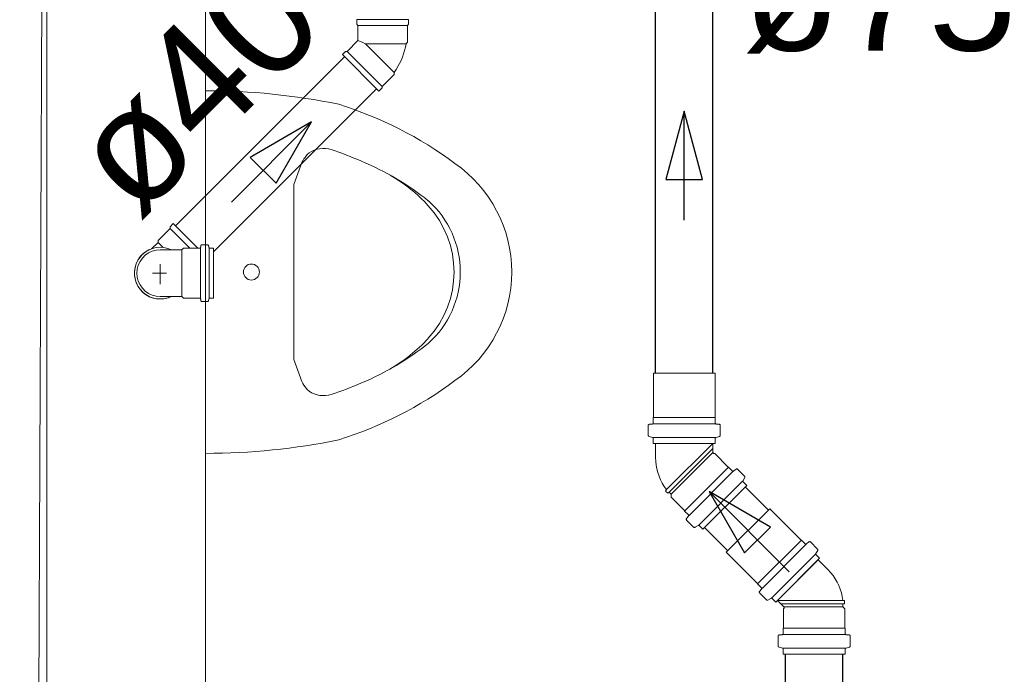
# Model space of a CAD drawing. Header units: millimetres. Extents: x 567 to 934, y -1 to 364.
# Tile 261 of 656: x 624.69 to 626.43, y 233.58 to 234.74. Entities that reach past the tile are written whole.
import ezdxf

# ---------------------------------------------------------------- set-up
doc = ezdxf.new("R2010")
doc.units = ezdxf.units.MM
doc.header["$MEASUREMENT"] = 0
doc.linetypes.add('NULL', pattern=[0])
doc.layers.add('ARQ FINA', color=8, linetype='Continuous')
for name, color, linetype, lineweight in [('CV-Condutos', 14, 'Continuous', 25), ('CV-Sentido conduto', 14, 'Continuous', 30), ('Simbolos', 14, 'Continuous', 20), ('Simbolos_int', 14, 'Continuous', 15), ('TQ-Condutos', 14, 'Continuous', 25), ('TQ-Sentido conduto', 14, 'Continuous', 30), ('TQ-Textos conduto', 7, 'Continuous', 9)]:
    doc.layers.add(name, color=color, linetype=linetype, lineweight=lineweight)
doc.styles.add('Arial', font='arial.ttf')

msp = doc.modelspace()

# ---------------------------------------------------------------- linework, layer by layer
at = {"layer": 'ARQ FINA', "lineweight": 5}
for p, q in [((624.7401, 236.885), (624.6914, 226.1103)), ((624.7394, 225.8308), (624.7394, 236.885)), ((625.0194, 233.5348), (625.0194, 235.0448)), ((625.1866, 234.4775), (625.1752, 234.4455)), ((625.1752, 234.4455), (625.1751, 234.1364)), ((625.1866, 234.104), (625.1751, 234.1364))]:
    msp.add_line(p, q, dxfattribs=at)
msp.add_circle((625.1002, 234.2908), 0.0141, dxfattribs=at)
for centre, radius, start, end in [((625.0192, 233.4432), 1.1676, 78.3887, 89.9899), ((625.0518, 233.9362), 0.6814, 53.2841, 72.7159), ((625.2281, 234.4607), 0.0482, 74.215, 122.8288), ((624.9359, 233.6348), 0.9241, 67.1755, 70.7093), ((625.2404, 234.4594), 0.0567, 132.5851, 161.4149), ((625.1003, 234.0253), 0.5004, 51.3554, 67.1755), ((625.3261, 234.2908), 0.2334, 304.7713, 55.2287), ((625.2028, 234.2158), 0.2842, 42.5024, 59.9006), ((625.2846, 234.2908), 0.1732, 317.4976, 42.5024), ((625.3003, 234.2908), 0.1685, 311.8999, 48.1001), ((625.2035, 234.3651), 0.2833, 299.8172, 317.4976), ((625.1003, 234.5562), 0.5004, 292.8245, 308.6446), ((625.2404, 234.1221), 0.0567, 198.5851, 227.4149), ((624.9359, 234.9467), 0.9241, 289.2907, 292.8245), ((625.0518, 234.6453), 0.6814, 287.2841, 306.7159), ((625.2281, 234.1208), 0.0482, 237.1712, 285.785), ((625.0192, 235.1383), 1.1676, 270.0101, 281.6113)]:
    msp.add_arc(centre, radius, start, end, dxfattribs=at)
at = {"layer": 'CV-Condutos'}
for p, q in [((625.8132, 234.1123), (625.8132, 234.9343)), ((625.9146, 234.1123), (625.9146, 234.9343)), ((626.0123, 233.8704), (625.9713, 233.9114)), ((625.9406, 233.7987), (625.8996, 233.8397)), ((626.0425, 233.0117), (626.0425, 233.6166)), ((626.1439, 233.0117), (626.1439, 233.6166))]:
    msp.add_line(p, q, dxfattribs=at)
at = {"layer": 'CV-Sentido conduto'}
for p, q in [((625.8639, 234.5747), (625.8316, 234.4539)), ((625.8963, 234.4539), (625.8639, 234.5747)), ((625.8316, 234.4539), (625.8963, 234.4539)), ((625.9079, 233.9032), (625.9704, 233.7949)), ((626.0161, 233.8407), (625.9079, 233.9032)), ((625.9704, 233.7949), (626.0161, 233.8407))]:
    msp.add_line(p, q, dxfattribs=at)
for points in [[(625.8639, 234.3822), (625.8639, 234.5747)], [(626.0493, 233.7617), (625.9079, 233.9032)]]:
    msp.add_lwpolyline(points, dxfattribs=at)
at = {"layer": 'Simbolos'}
for p, q in [((625.2862, 234.7362), (625.3774, 234.7362)), ((625.2862, 234.7362), (625.2862, 234.7282)), ((625.3774, 234.7362), (625.3774, 234.7282)), ((625.2862, 234.7282), (625.2882, 234.7261)), ((625.2882, 234.7261), (625.2882, 234.6992)), ((625.3774, 234.7282), (625.3754, 234.7261)), ((625.3754, 234.7261), (625.3754, 234.6962)), ((625.2692, 234.6802), (625.2882, 234.6992)), ((625.3754, 234.6962), (625.373, 234.6938)), ((625.2607, 234.6745), (625.2663, 234.6802)), ((625.2663, 234.6802), (625.2692, 234.6802)), ((625.2607, 234.6745), (625.3252, 234.61)), ((625.352, 234.6397), (625.352, 234.6431)), ((625.3308, 234.6185), (625.352, 234.6397)), ((625.3252, 234.61), (625.3308, 234.6157)), ((625.3308, 234.6157), (625.3308, 234.6185)), ((624.9567, 234.3677), (624.9355, 234.3465)), ((624.9623, 234.3762), (624.9567, 234.3705)), ((624.9567, 234.3705), (624.9567, 234.3677)), ((624.9623, 234.3762), (625.0056, 234.3329)), ((624.9241, 234.3317), (624.9355, 234.343)), ((624.9355, 234.3465), (624.9355, 234.343)), ((624.9394, 234.33), (624.959, 234.33)), ((624.959, 234.33), (624.9775, 234.33)), ((624.9804, 234.3329), (624.9775, 234.33)), ((625.0088, 234.3329), (624.9804, 234.3329)), ((625.011, 234.3371), (625.0108, 234.3347)), ((625.0225, 234.3389), (625.013, 234.3389)), ((625.0245, 234.3374), (625.0253, 234.3344)), ((625.0334, 234.3329), (625.0272, 234.3329)), ((625.0334, 234.3329), (625.0334, 234.2447)), ((624.9394, 234.2476), (624.959, 234.2476)), ((624.959, 234.2476), (624.9775, 234.2476)), ((624.9804, 234.2447), (624.9775, 234.2476)), ((625.0088, 234.2447), (624.9804, 234.2447)), ((625.0245, 234.2402), (625.0253, 234.2432)), ((625.0334, 234.2447), (625.0272, 234.2447)), ((625.011, 234.2405), (625.0108, 234.2429)), ((625.0225, 234.2387), (625.013, 234.2387)), ((625.8096, 234.0342), (625.8096, 234.1123)), ((625.9182, 234.0342), (625.9182, 234.1123)), ((625.8003, 234.0025), (625.8003, 234.02)), ((625.8021, 234.022), (625.8074, 234.0224)), ((625.8092, 234.0338), (625.8096, 234.0342)), ((625.8092, 234.0244), (625.8092, 234.0338)), ((625.9186, 234.0338), (625.9182, 234.0342)), ((625.9186, 234.0244), (625.9186, 234.0338)), ((625.9257, 234.022), (625.9204, 234.0224)), ((625.9275, 234.0025), (625.9275, 234.02)), ((625.8018, 234.0005), (625.8077, 233.9989)), ((625.926, 234.0005), (625.9201, 233.9989)), ((625.8092, 233.9883), (625.8092, 233.997)), ((625.9186, 233.9883), (625.8092, 233.9883)), ((625.8132, 233.9634), (625.8132, 233.9883)), ((625.9146, 233.9722), (625.9146, 233.9883)), ((625.9186, 233.9883), (625.9186, 233.997)), ((625.9177, 233.9702), (625.9166, 233.9702)), ((625.9414, 233.9464), (625.9177, 233.9702)), ((625.942, 233.9464), (625.9414, 233.9464)), ((625.9486, 233.9398), (625.942, 233.9464)), ((625.9553, 233.943), (625.9513, 233.9397)), ((625.9704, 233.9305), (625.958, 233.9429)), ((625.8968, 233.8369), (625.9742, 233.9142)), ((625.9708, 233.9281), (625.9677, 233.9228)), ((625.9742, 233.9142), (625.968, 233.9204)), ((625.8327, 233.9067), (625.8307, 233.9043)), ((625.8349, 233.9002), (625.8307, 233.9043)), ((625.8372, 233.9021), (625.8349, 233.9002)), ((625.8409, 233.8985), (625.8372, 233.9021)), ((625.8409, 233.8934), (625.8409, 233.8985)), ((625.8646, 233.8696), (625.8409, 233.8934)), ((625.8646, 233.869), (625.8646, 233.8696)), ((625.8712, 233.8624), (625.8646, 233.869)), ((626.0701, 233.8178), (626.0148, 233.873)), ((625.868, 233.8557), (625.8714, 233.8597)), ((625.8805, 233.8406), (625.8681, 233.853)), ((625.8829, 233.8403), (625.8882, 233.8433)), ((625.8968, 233.8369), (625.8906, 233.843)), ((626.0706, 233.8178), (626.0701, 233.8178)), ((626.0772, 233.8111), (626.0706, 233.8178)), ((626.084, 233.8144), (626.0799, 233.811)), ((626.0991, 233.8019), (626.0867, 233.8143)), ((625.9933, 233.741), (625.938, 233.7962)), ((626.0994, 233.7995), (626.0963, 233.7942)), ((626.1028, 233.7856), (626.0966, 233.7917)), ((626.1028, 233.7856), (626.0254, 233.7082)), ((626.1176, 233.7651), (626.1, 233.7828)), ((625.9933, 233.7404), (625.9933, 233.741)), ((625.9999, 233.7338), (625.9933, 233.7404)), ((625.9966, 233.727), (626, 233.7311)), ((626.0091, 233.712), (625.9967, 233.7243)), ((626.0115, 233.7116), (626.0169, 233.7147)), ((626.0254, 233.7082), (626.0193, 233.7144)), ((626.0397, 233.6996), (626.0283, 233.7111)), ((626.1439, 233.7113), (626.1469, 233.711)), ((626.1439, 233.7049), (626.1469, 233.7051)), ((626.1439, 233.6997), (626.1439, 233.7049)), ((626.1469, 233.7051), (626.1469, 233.711)), ((626.0389, 233.6961), (626.0397, 233.6968)), ((626.0389, 233.6625), (626.0389, 233.6961)), ((626.1475, 233.6961), (626.1439, 233.6997)), ((626.1475, 233.6625), (626.1475, 233.6961)), ((626.0385, 233.6621), (626.0389, 233.6625)), ((626.0385, 233.6527), (626.0385, 233.6621)), ((626.1479, 233.6621), (626.1475, 233.6625)), ((626.1479, 233.6527), (626.1479, 233.6621)), ((626.0296, 233.6307), (626.0296, 233.6483)), ((626.0315, 233.6503), (626.0367, 233.6507)), ((626.155, 233.6503), (626.1498, 233.6507)), ((626.1568, 233.6307), (626.1568, 233.6483)), ((626.0311, 233.6288), (626.0371, 233.6272)), ((626.0385, 233.6166), (626.0385, 233.6253)), ((626.1479, 233.6166), (626.1479, 233.6253)), ((626.1554, 233.6288), (626.1494, 233.6272)), ((626.1479, 233.6166), (626.0385, 233.6166))]:
    msp.add_line(p, q, dxfattribs=at)
for points in [[(625.352, 234.6431), (625.3555, 234.6482), (625.3587, 234.6534), (625.3617, 234.6588), (625.3643, 234.6644), (625.3667, 234.67), (625.3687, 234.6758), (625.3705, 234.6817), (625.3719, 234.6877), (625.373, 234.6938)], [(625.0088, 234.3329), (625.0091, 234.3329), (625.0095, 234.333), (625.0098, 234.3331), (625.01, 234.3333), (625.0103, 234.3335), (625.0105, 234.3338), (625.0106, 234.3341), (625.0107, 234.3344), (625.0108, 234.3347)], [(625.013, 234.3389), (625.0127, 234.3389), (625.0123, 234.3388), (625.012, 234.3386), (625.0118, 234.3385), (625.0115, 234.3382), (625.0113, 234.338), (625.0112, 234.3377), (625.011, 234.3374), (625.011, 234.3371)], [(625.0245, 234.3374), (625.0244, 234.3377), (625.0242, 234.3379), (625.0241, 234.3382), (625.0239, 234.3384), (625.0236, 234.3385), (625.0234, 234.3387), (625.0231, 234.3388), (625.0228, 234.3389), (625.0225, 234.3389)], [(625.0253, 234.3344), (625.0254, 234.3341), (625.0255, 234.3338), (625.0257, 234.3336), (625.0259, 234.3334), (625.0261, 234.3332), (625.0264, 234.3331), (625.0267, 234.333), (625.0269, 234.3329), (625.0272, 234.3329)], [(624.9394, 234.33), (624.9323, 234.3293), (624.9253, 234.3275), (624.9188, 234.3244), (624.913, 234.3203), (624.9079, 234.3152), (624.9038, 234.3094), (624.9007, 234.3029), (624.8989, 234.2959), (624.8983, 234.2888), (624.8989, 234.2816), (624.9007, 234.2747), (624.9038, 234.2682), (624.9079, 234.2623), (624.913, 234.2572), (624.9188, 234.2531), (624.9253, 234.2501), (624.9323, 234.2482), (624.9394, 234.2476)], [(625.0108, 234.2429), (625.0107, 234.2432), (625.0106, 234.2435), (625.0105, 234.2438), (625.0103, 234.244), (625.01, 234.2443), (625.0098, 234.2444), (625.0095, 234.2446), (625.0091, 234.2446), (625.0088, 234.2447)], [(625.0272, 234.2447), (625.0269, 234.2447), (625.0267, 234.2446), (625.0264, 234.2445), (625.0261, 234.2443), (625.0259, 234.2442), (625.0257, 234.244), (625.0255, 234.2437), (625.0254, 234.2435), (625.0253, 234.2432)], [(625.011, 234.2405), (625.011, 234.2402), (625.0112, 234.2399), (625.0113, 234.2396), (625.0115, 234.2393), (625.0118, 234.2391), (625.012, 234.2389), (625.0123, 234.2388), (625.0127, 234.2387), (625.013, 234.2387)], [(625.0225, 234.2387), (625.0228, 234.2387), (625.0231, 234.2388), (625.0234, 234.2389), (625.0236, 234.239), (625.0239, 234.2392), (625.0241, 234.2394), (625.0242, 234.2396), (625.0244, 234.2399), (625.0245, 234.2402)], [(625.8021, 234.022), (625.8018, 234.0219), (625.8015, 234.0218), (625.8012, 234.0217), (625.801, 234.0215), (625.8007, 234.0212), (625.8006, 234.0209), (625.8004, 234.0206), (625.8003, 234.0203), (625.8003, 234.02)], [(625.8074, 234.0225), (625.8077, 234.0225), (625.808, 234.0226), (625.8083, 234.0228), (625.8086, 234.023), (625.8088, 234.0232), (625.809, 234.0235), (625.8091, 234.0238), (625.8092, 234.0241), (625.8092, 234.0244)], [(625.9186, 234.0244), (625.9186, 234.0241), (625.9187, 234.0238), (625.9189, 234.0235), (625.919, 234.0232), (625.9193, 234.023), (625.9195, 234.0228), (625.9198, 234.0226), (625.9201, 234.0225), (625.9204, 234.0225)], [(625.9275, 234.02), (625.9275, 234.0203), (625.9274, 234.0206), (625.9273, 234.0209), (625.9271, 234.0212), (625.9269, 234.0215), (625.9266, 234.0217), (625.9263, 234.0218), (625.926, 234.0219), (625.9257, 234.022)], [(625.8003, 234.0025), (625.8003, 234.0022), (625.8004, 234.0019), (625.8005, 234.0016), (625.8006, 234.0014), (625.8008, 234.0011), (625.801, 234.0009), (625.8013, 234.0008), (625.8015, 234.0006), (625.8018, 234.0005)], [(625.926, 234.0005), (625.9263, 234.0006), (625.9266, 234.0008), (625.9268, 234.0009), (625.927, 234.0011), (625.9272, 234.0014), (625.9273, 234.0016), (625.9274, 234.0019), (625.9275, 234.0022), (625.9275, 234.0025)], [(625.8092, 233.997), (625.8092, 233.9973), (625.8091, 233.9976), (625.809, 233.9978), (625.8089, 233.9981), (625.8087, 233.9983), (625.8085, 233.9985), (625.8083, 233.9987), (625.808, 233.9988), (625.8077, 233.9989)], [(625.9201, 233.9989), (625.9198, 233.9988), (625.9196, 233.9987), (625.9193, 233.9985), (625.9191, 233.9983), (625.9189, 233.9981), (625.9188, 233.9978), (625.9187, 233.9976), (625.9186, 233.9973), (625.9186, 233.997)], [(625.9146, 233.9722), (625.9146, 233.972), (625.9147, 233.9718), (625.9147, 233.9716), (625.9147, 233.9715), (625.9148, 233.9713), (625.9149, 233.9712), (625.915, 233.971), (625.9151, 233.9709), (625.9152, 233.9707), (625.9153, 233.9706), (625.9155, 233.9705), (625.9156, 233.9704), (625.9158, 233.9703), (625.9159, 233.9703), (625.9161, 233.9702), (625.9163, 233.9702), (625.9165, 233.9702), (625.9166, 233.9702)], [(625.8132, 233.9634), (625.8135, 233.9566), (625.8143, 233.9499), (625.8155, 233.9432), (625.8173, 233.9367), (625.8195, 233.9303), (625.8221, 233.924), (625.8252, 233.918), (625.8287, 233.9122), (625.8327, 233.9067)], [(625.9486, 233.9398), (625.9489, 233.9396), (625.9491, 233.9394), (625.9494, 233.9393), (625.9498, 233.9392), (625.9501, 233.9392), (625.9504, 233.9392), (625.9507, 233.9393), (625.951, 233.9395), (625.9513, 233.9397)], [(625.958, 233.9429), (625.9578, 233.9431), (625.9575, 233.9433), (625.9572, 233.9434), (625.9569, 233.9435), (625.9566, 233.9435), (625.9562, 233.9435), (625.9559, 233.9434), (625.9556, 233.9432), (625.9553, 233.943)], [(625.9708, 233.9281), (625.9709, 233.9284), (625.971, 233.9287), (625.971, 233.9289), (625.971, 233.9292), (625.971, 233.9295), (625.9709, 233.9298), (625.9708, 233.9301), (625.9706, 233.9303), (625.9704, 233.9305)], [(625.9677, 233.9228), (625.9676, 233.9225), (625.9675, 233.9223), (625.9674, 233.922), (625.9674, 233.9217), (625.9675, 233.9214), (625.9675, 233.9211), (625.9677, 233.9208), (625.9678, 233.9206), (625.968, 233.9204)], [(625.8714, 233.8597), (625.8716, 233.86), (625.8717, 233.8603), (625.8718, 233.8606), (625.8718, 233.8609), (625.8718, 233.8613), (625.8717, 233.8616), (625.8716, 233.8619), (625.8715, 233.8622), (625.8712, 233.8624)], [(625.868, 233.8557), (625.8678, 233.8554), (625.8677, 233.8551), (625.8676, 233.8548), (625.8675, 233.8545), (625.8675, 233.8541), (625.8676, 233.8538), (625.8677, 233.8535), (625.8679, 233.8532), (625.8681, 233.853)], [(625.8906, 233.843), (625.8904, 233.8432), (625.8902, 233.8434), (625.8899, 233.8435), (625.8896, 233.8436), (625.8894, 233.8436), (625.8891, 233.8436), (625.8888, 233.8436), (625.8885, 233.8435), (625.8882, 233.8433)], [(625.8805, 233.8406), (625.8807, 233.8404), (625.881, 233.8402), (625.8812, 233.8401), (625.8815, 233.84), (625.8818, 233.84), (625.8821, 233.84), (625.8824, 233.8401), (625.8826, 233.8401), (625.8829, 233.8403)], [(626.0772, 233.8111), (626.0775, 233.8109), (626.0778, 233.8108), (626.0781, 233.8106), (626.0784, 233.8106), (626.0787, 233.8106), (626.0791, 233.8106), (626.0794, 233.8107), (626.0797, 233.8108), (626.0799, 233.811)], [(626.0867, 233.8143), (626.0864, 233.8145), (626.0861, 233.8147), (626.0858, 233.8148), (626.0855, 233.8149), (626.0852, 233.8149), (626.0849, 233.8148), (626.0845, 233.8147), (626.0843, 233.8146), (626.084, 233.8144)], [(626.0963, 233.7942), (626.0962, 233.7939), (626.0961, 233.7936), (626.0961, 233.7933), (626.0961, 233.793), (626.0961, 233.7928), (626.0962, 233.7925), (626.0963, 233.7922), (626.0964, 233.792), (626.0966, 233.7917)], [(626.0994, 233.7995), (626.0995, 233.7997), (626.0996, 233.8), (626.0996, 233.8003), (626.0997, 233.8006), (626.0996, 233.8009), (626.0995, 233.8012), (626.0994, 233.8014), (626.0993, 233.8017), (626.0991, 233.8019)], [(626.1439, 233.7113), (626.1428, 233.718), (626.1412, 233.7246), (626.1391, 233.731), (626.1366, 233.7373), (626.1336, 233.7434), (626.1302, 233.7492), (626.1264, 233.7549), (626.1222, 233.7602), (626.1176, 233.7652)], [(625.9966, 233.727), (625.9964, 233.7268), (625.9963, 233.7265), (625.9962, 233.7262), (625.9962, 233.7258), (625.9962, 233.7255), (625.9962, 233.7252), (625.9964, 233.7249), (625.9965, 233.7246), (625.9967, 233.7243)], [(626, 233.7311), (626.0002, 233.7314), (626.0003, 233.7317), (626.0004, 233.732), (626.0005, 233.7323), (626.0004, 233.7326), (626.0004, 233.733), (626.0003, 233.7333), (626.0001, 233.7335), (625.9999, 233.7338)], [(626.0091, 233.712), (626.0093, 233.7118), (626.0096, 233.7116), (626.0099, 233.7115), (626.0101, 233.7114), (626.0104, 233.7114), (626.0107, 233.7114), (626.011, 233.7114), (626.0113, 233.7115), (626.0115, 233.7116)], [(626.0193, 233.7144), (626.0191, 233.7146), (626.0188, 233.7147), (626.0186, 233.7149), (626.0183, 233.7149), (626.018, 233.715), (626.0177, 233.715), (626.0174, 233.7149), (626.0171, 233.7148), (626.0169, 233.7147)], [(626.0397, 233.6968), (626.0399, 233.6971), (626.0401, 233.6974), (626.0402, 233.6977), (626.0403, 233.6981), (626.0403, 233.6984), (626.0402, 233.6987), (626.0401, 233.6991), (626.0399, 233.6994), (626.0397, 233.6996)], [(626.0367, 233.6507), (626.037, 233.6508), (626.0374, 233.6509), (626.0376, 233.6511), (626.0379, 233.6513), (626.0381, 233.6515), (626.0383, 233.6518), (626.0384, 233.6521), (626.0385, 233.6524), (626.0385, 233.6527)], [(626.1479, 233.6527), (626.148, 233.6524), (626.1481, 233.6521), (626.1482, 233.6518), (626.1484, 233.6515), (626.1486, 233.6513), (626.1488, 233.6511), (626.1491, 233.6509), (626.1494, 233.6508), (626.1498, 233.6507)], [(626.0315, 233.6503), (626.0311, 233.6502), (626.0308, 233.6501), (626.0305, 233.6499), (626.0303, 233.6497), (626.0301, 233.6495), (626.0299, 233.6492), (626.0298, 233.6489), (626.0297, 233.6486), (626.0296, 233.6483)], [(626.1568, 233.6483), (626.1568, 233.6486), (626.1567, 233.6489), (626.1566, 233.6492), (626.1564, 233.6495), (626.1562, 233.6497), (626.1559, 233.6499), (626.1557, 233.6501), (626.1553, 233.6502), (626.155, 233.6503)], [(626.0296, 233.6307), (626.0297, 233.6305), (626.0297, 233.6302), (626.0298, 233.6299), (626.03, 233.6296), (626.0301, 233.6294), (626.0304, 233.6292), (626.0306, 233.629), (626.0309, 233.6289), (626.0311, 233.6288)], [(626.0385, 233.6253), (626.0385, 233.6256), (626.0385, 233.6259), (626.0384, 233.6261), (626.0382, 233.6264), (626.038, 233.6266), (626.0378, 233.6268), (626.0376, 233.627), (626.0373, 233.6271), (626.0371, 233.6272)], [(626.1494, 233.6272), (626.1492, 233.6271), (626.1489, 233.627), (626.1487, 233.6268), (626.1484, 233.6266), (626.1483, 233.6264), (626.1481, 233.6261), (626.148, 233.6259), (626.148, 233.6256), (626.1479, 233.6253)], [(626.1554, 233.6288), (626.1556, 233.6289), (626.1559, 233.629), (626.1561, 233.6292), (626.1563, 233.6294), (626.1565, 233.6296), (626.1567, 233.6299), (626.1568, 233.6302), (626.1568, 233.6305), (626.1568, 233.6307)]]:
    msp.add_lwpolyline(points, dxfattribs=at)
at = {"layer": 'Simbolos_int'}
for p, q in [((625.2882, 234.7261), (625.3754, 234.7261)), ((625.2956, 234.6962), (625.2882, 234.6992)), ((625.3014, 234.6938), (625.2956, 234.6962)), ((625.3308, 234.6185), (625.2692, 234.6802)), ((625.3014, 234.6938), (625.352, 234.6431)), ((625.373, 234.6938), (625.3014, 234.6938)), ((624.9567, 234.3677), (624.9915, 234.3329)), ((624.9355, 234.343), (624.9444, 234.3341)), ((624.9775, 234.2476), (624.9775, 234.33)), ((625.0106, 234.2447), (625.0106, 234.3329)), ((625.0257, 234.2447), (625.0257, 234.3329)), ((624.9394, 234.2694), (624.9394, 234.3048)), ((624.9255, 234.2888), (624.9502, 234.2888)), ((625.9182, 234.1123), (625.8096, 234.1123)), ((625.9186, 234.0338), (625.8092, 234.0338)), ((625.9186, 234.0226), (625.8092, 234.0226)), ((625.9186, 233.9985), (625.8092, 233.9985)), ((625.9146, 233.9883), (625.8132, 233.9883)), ((625.8327, 233.9067), (625.9143, 233.9883)), ((625.8372, 233.9021), (625.9146, 233.9796)), ((625.8409, 233.8985), (625.9146, 233.9722)), ((625.8646, 233.869), (625.942, 233.9464)), ((625.8725, 233.8611), (625.9499, 233.9385)), ((625.8896, 233.8441), (625.9669, 233.9215)), ((626.0148, 233.873), (625.938, 233.7962)), ((626.0706, 233.8178), (625.9933, 233.7404)), ((626.0785, 233.8098), (626.0012, 233.7325)), ((626.0956, 233.7928), (626.0182, 233.7155)), ((626.0283, 233.7111), (626.1, 233.7828)), ((626.1439, 233.7113), (626.0285, 233.7113)), ((626.1439, 233.7049), (626.0344, 233.7049)), ((626.1439, 233.6997), (626.0396, 233.6997)), ((626.1479, 233.6621), (626.0385, 233.6621)), ((626.1479, 233.6509), (626.0385, 233.6509)), ((626.1479, 233.6268), (626.0385, 233.6268))]:
    msp.add_line(p, q, dxfattribs=at)
for points in [[(624.9241, 234.3317), (624.9191, 234.3296), (624.9143, 234.3269), (624.91, 234.3236), (624.906, 234.3198), (624.9025, 234.3156), (624.8996, 234.311), (624.8972, 234.306), (624.8955, 234.3008), (624.8943, 234.2955), (624.8938, 234.29), (624.894, 234.2846), (624.8949, 234.2792), (624.8963, 234.2739), (624.8984, 234.2688), (624.9011, 234.2641), (624.9043, 234.2597), (624.9081, 234.2557), (624.9123, 234.2521), (624.9169, 234.2492), (624.9218, 234.2467), (624.9269, 234.2449), (624.9323, 234.2437), (624.9377, 234.2432), (624.9432, 234.2433), (624.9486, 234.2441), (624.9539, 234.2455), (624.959, 234.2476)], [(624.959, 234.33), (624.9526, 234.3324), (624.946, 234.3339), (624.9392, 234.3344), (624.9324, 234.3338), (624.9258, 234.3323), (624.9195, 234.3298), (624.9136, 234.3264), (624.9083, 234.3221), (624.9037, 234.3171), (624.8999, 234.3115), (624.897, 234.3054), (624.895, 234.2989), (624.894, 234.2922), (624.894, 234.2854), (624.895, 234.2787), (624.897, 234.2722), (624.8999, 234.266), (624.9037, 234.2604), (624.9083, 234.2554), (624.9136, 234.2512), (624.9195, 234.2478), (624.9258, 234.2453), (624.9324, 234.2437), (624.9392, 234.2432), (624.946, 234.2437), (624.9526, 234.2451), (624.959, 234.2476)]]:
    msp.add_lwpolyline(points, dxfattribs=at)
at = {"layer": 'TQ-Condutos'}
for p, q in [((624.9663, 234.3722), (625.2646, 234.6705)), ((625.0334, 234.3262), (625.3212, 234.614))]:
    msp.add_line(p, q, dxfattribs=at)
at = {"layer": 'TQ-Sentido conduto'}
for p, q in [((625.2063, 234.5557), (625.0981, 234.4932)), ((625.1438, 234.4474), (625.2063, 234.5557)), ((625.0981, 234.4932), (625.1438, 234.4474))]:
    msp.add_line(p, q, dxfattribs=at)
msp.add_lwpolyline([(625.0649, 234.4143), (625.2063, 234.5557)], dxfattribs=at)

# ---------------------------------------------------------------- texts
at = {"layer": 'TQ-Textos conduto', "linetype": 'NULL', "insert": (626.209, 234.6763), "char_height": 0.2, "width": 0.962805, "attachment_point": 8, "line_spacing_factor": 0.6, "style": 'Arial'}
msp.add_mtext('ø75', dxfattribs=at)
at = {"layer": 'TQ-Textos conduto', "linetype": 'NULL', "insert": (625.0732, 234.5474), "char_height": 0.2, "width": 0.962805, "attachment_point": 8, "rotation": 45.0001, "line_spacing_factor": 0.6, "style": 'Arial'}
msp.add_mtext('ø40', dxfattribs=at)

doc.saveas('drawing.dxf')
